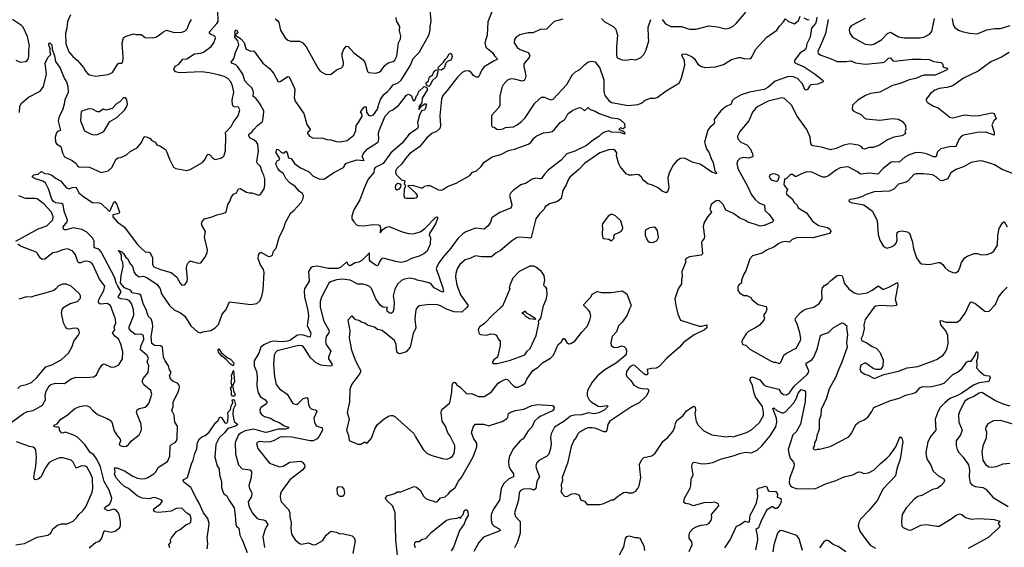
# Model space of a CAD drawing. Extents: x 1468344 to 1613994, y 525695 to 643861.
# Tile 373 of 427: x 1568285 to 1578415, y 626179 to 631603. Entities that reach past the tile are written whole.
import ezdxf

# ---------------------------------------------------------------- set-up
doc = ezdxf.new("R2010")
doc.units = 0

msp = doc.modelspace()

# ---------------------------------------------------------------- linework, layer by layer
at = {"layer": '0CON10XD'}
for points in [[(1569000, 626175), (1569065, 626228), (1569105, 626241), (1569128, 626265), (1569153, 626347), (1569165, 626350), (1569225, 626336), (1569266, 626344), (1569316, 626384), (1569324, 626405), (1569324, 626445), (1569307, 626515), (1569295, 626541), (1569275, 626564), (1569255, 626571), (1569195, 626554), (1569159, 626575), (1569165, 626591), (1569208, 626622), (1569225, 626654), (1569232, 626685), (1569205, 626765), (1569156, 626856), (1569118, 627005), (1569080, 627085), (1569045, 627134), (1569012, 627155), (1568957, 627237), (1568880, 627310), (1568849, 627329), (1568755, 627364), (1568725, 627354), (1568715, 627357), (1568696, 627385), (1568695, 627407), (1568675, 627419), (1568665, 627414), (1568645, 627417), (1568637, 627425), (1568640, 627435), (1568670, 627450), (1568710, 627495), (1568775, 627539), (1568854, 627605), (1568904, 627626), (1568955, 627637), (1568980, 627635), (1569005, 627624), (1569038, 627585), (1569085, 627543), (1569185, 627503), (1569225, 627478), (1569238, 627455), (1569258, 627375), (1569283, 627333), (1569320, 627290), (1569322, 627275), (1569310, 627235), (1569320, 627225), (1569355, 627216), (1569385, 627220), (1569404, 627235), (1569434, 627275), (1569513, 627337), (1569536, 627375), (1569540, 627395), (1569534, 627445), (1569486, 627565), (1569495, 627593), (1569514, 627606), (1569575, 627619), (1569595, 627635), (1569617, 627665), (1569644, 627755), (1569635, 627791), (1569561, 627851), (1569546, 627885), (1569557, 627915), (1569606, 627975), (1569614, 628045), (1569598, 628085), (1569610, 628125), (1569594, 628155), (1569529, 628209), (1569533, 628247), (1569564, 628315), (1569558, 628358), (1569535, 628369), (1569475, 628368), (1569435, 628397), (1569411, 628425), (1569412, 628445), (1569458, 628565), (1569455, 628625), (1569435, 628685), (1569410, 628715), (1569385, 628727), (1569325, 628732), (1569305, 628745), (1569300, 628755), (1569305, 628765), (1569330, 628805), (1569290, 628870), (1569279, 628899), (1569265, 628951), (1569125, 629218), (1569100, 629245), (1569063, 629253), (1569051, 629261), (1569052, 629325), (1569035, 629362), (1568975, 629418), (1568924, 629446), (1568835, 629465), (1568765, 629444), (1568745, 629442), (1568735, 629450), (1568734, 629475), (1568774, 629526), (1568777, 629543), (1568743, 629635), (1568733, 629703), (1568714, 629714), (1568655, 629722), (1568633, 629735), (1568615, 629758), (1568583, 629865), (1568550, 629925), (1568525, 629942), (1568447, 629967), (1568416, 629985), (1568416, 629995), (1568432, 630008), (1568474, 630015), (1568505, 630041), (1568545, 630022), (1568578, 630018), (1568615, 630004), (1568659, 629969), (1568704, 629945), (1568768, 629875), (1568795, 629866), (1568825, 629878), (1568865, 629881), (1568895, 629825), (1568945, 629782), (1569035, 629724), (1569102, 629722), (1569125, 629713), (1569205, 629636), (1569215, 629641), (1569253, 629727), (1569265, 629734), (1569284, 629704), (1569311, 629625), (1569308, 629615), (1569293, 629607), (1569242, 629598), (1569244, 629575), (1569288, 629525), (1569365, 629469), (1569493, 629295), (1569536, 629256), (1569575, 629216), (1569615, 629212), (1569629, 629205), (1569651, 629155), (1569653, 629085), (1569664, 629064), (1569735, 629034), (1569844, 629004), (1569901, 628955), (1569935, 628893), (1569953, 628875), (1569985, 628879), (1570007, 628913), (1570012, 628945), (1570002, 629045), (1570006, 629075), (1570018, 629102), (1570035, 629120), (1570045, 629121), (1570125, 629100), (1570150, 629105), (1570195, 629162), (1570215, 629210), (1570216, 629236), (1570187, 629367), (1570197, 629425), (1570163, 629485), (1570157, 629505), (1570162, 629528), (1570185, 629557), (1570265, 629576), (1570315, 629598), (1570385, 629613), (1570410, 629625), (1570427, 629705), (1570448, 629735), (1570460, 629775), (1570485, 629808), (1570516, 629824), (1570535, 629866), (1570555, 629869), (1570620, 629830), (1570645, 629823), (1570675, 629824), (1570745, 629798), (1570766, 629814), (1570799, 629865), (1570808, 629902), (1570808, 629965), (1570798, 630005), (1570779, 630039), (1570762, 630095), (1570729, 630129), (1570724, 630144), (1570742, 630252), (1570734, 630325), (1570722, 630345), (1570695, 630369), (1570658, 630385), (1570641, 630415), (1570645, 630429), (1570675, 630446), (1570694, 630476), (1570732, 630515), (1570782, 630555), (1570795, 630615), (1570796, 630665), (1570761, 630735), (1570715, 630796), (1570689, 630815), (1570692, 630855), (1570687, 630875), (1570670, 630905), (1570640, 630935), (1570603, 630975), (1570582, 631045), (1570529, 631119), (1570508, 631138), (1570469, 631155), (1570461, 631165), (1570489, 631205), (1570506, 631265), (1570540, 631345), (1570529, 631385), (1570500, 631425), (1570503, 631455), (1570498, 631475), (1570505, 631496), (1570515, 631500), (1570528, 631475), (1570520, 631461), (1570508, 631455), (1570507, 631445), (1570560, 631405), (1570595, 631369), (1570612, 631305), (1570661, 631281), (1570695, 631282), (1570787, 631157), (1570855, 631101), (1570895, 631052), (1570944, 630965), (1570965, 630968), (1571045, 631019), (1571057, 631017), (1571110, 630905), (1571115, 630885), (1571111, 630841), (1571109, 630805), (1571120, 630765), (1571209, 630639), (1571238, 630525), (1571272, 630475), (1571269, 630461), (1571247, 630445), (1571247, 630435), (1571266, 630406), (1571305, 630384), (1571395, 630390), (1571445, 630371), (1571485, 630369), (1571545, 630350), (1571584, 630346), (1571655, 630362), (1571724, 630415), (1571744, 630465), (1571746, 630515), (1571771, 630545), (1571807, 630613), (1571805, 630634), (1571792, 630655), (1571828, 630705), (1571835, 630712), (1571850, 630705), (1571852, 630652), (1571875, 630622), (1571895, 630614), (1571925, 630625), (1571968, 630682), (1571979, 630735), (1571998, 630782), (1572033, 630835), (1572068, 630865), (1572092, 630888), (1572126, 630934), (1572179, 630955), (1572209, 630981), (1572306, 631135), (1572335, 631206), (1572394, 631266), (1572495, 631445), (1572508, 631495), (1572508, 631525), (1572519, 631591), (1572507, 631705)], [(1569800, 630240), (1569825, 630168), (1569868, 630088), (1569890, 630075), (1570005, 630054), (1570038, 630062), (1570165, 630136), (1570192, 630168), (1570215, 630213), (1570225, 630220), (1570237, 630217), (1570275, 630176), (1570295, 630166), (1570355, 630178), (1570385, 630200), (1570404, 630255), (1570406, 630405), (1570401, 630445), (1570462, 630505), (1570480, 630545), (1570532, 630615), (1570550, 630675), (1570535, 630705), (1570495, 630706), (1570483, 630713), (1570475, 630731), (1570470, 630775), (1570488, 630858), (1570473, 630925), (1570456, 630965), (1570425, 630998), (1570390, 631020), (1570327, 631035), (1570235, 631057), (1570155, 631066), (1569928, 631058), (1569888, 631068), (1569873, 631083), (1569870, 631095), (1569885, 631124), (1569921, 631145), (1569963, 631197), (1570005, 631202), (1570085, 631251), (1570145, 631260), (1570175, 631271), (1570255, 631329), (1570282, 631365), (1570299, 631415), (1570298, 631428), (1570294, 631435), (1570250, 631455), (1570234, 631476), (1570315, 631563), (1570326, 631584), (1570325, 631695)], [(1568245, 631186), (1568295, 631167), (1568345, 631174), (1568362, 631185), (1568372, 631198), (1568378, 631225), (1568379, 631295), (1568386, 631336), (1568365, 631429), (1568321, 631525), (1568304, 631545), (1568210, 631605)], [(1568808, 631655), (1568776, 631584), (1568771, 631515), (1568757, 631465), (1568759, 631355), (1568792, 631272), (1568831, 631225), (1568881, 631185), (1568941, 631111), (1568961, 631075), (1568987, 631047), (1569005, 631036), (1569065, 631024), (1569195, 631041), (1569241, 631059), (1569295, 631148), (1569305, 631158), (1569335, 631158), (1569345, 631170), (1569350, 631215), (1569341, 631365), (1569354, 631416), (1569370, 631430), (1569455, 631459), (1569481, 631451), (1569535, 631450), (1569575, 631419), (1569655, 631416), (1569687, 631423), (1569725, 631446), (1569757, 631475), (1569795, 631494), (1569875, 631471), (1569955, 631476), (1569983, 631485), (1570010, 631510), (1570030, 631565), (1570054, 631605)], [(1573143, 631685), (1573103, 631583), (1573093, 631445), (1573069, 631365), (1573080, 631320), (1573149, 631265), (1573171, 631231), (1573195, 631209), (1573198, 631195), (1573165, 631181), (1573065, 631120), (1573041, 631089), (1573005, 631014), (1572985, 631014), (1572955, 631030), (1572931, 631061), (1572907, 631077), (1572865, 631075), (1572838, 631062), (1572788, 631012), (1572684, 630875), (1572639, 630825), (1572625, 630785), (1572607, 630615), (1572613, 630515), (1572607, 630483), (1572575, 630455), (1572525, 630435), (1572472, 630385), (1572402, 630298), (1572297, 630225), (1572253, 630175), (1572218, 630122), (1572166, 630075), (1572153, 630045), (1572156, 630015), (1572174, 629994), (1572215, 629957), (1572247, 629945), (1572240, 629915), (1572250, 629905), (1572250, 629885), (1572242, 629858), (1572236, 629796), (1572245, 629772), (1572265, 629767), (1572345, 629770), (1572370, 629775), (1572378, 629785), (1572378, 629795), (1572364, 629815), (1572280, 629895), (1572285, 629900), (1572325, 629901), (1572415, 629873), (1572434, 629876), (1572449, 629891), (1572481, 629899), (1572505, 629897), (1572595, 629855), (1572615, 629850), (1572635, 629855), (1572685, 629887), (1572777, 629923), (1572915, 630002), (1572945, 630035), (1572985, 630048), (1573034, 630095), (1573061, 630135), (1573145, 630195), (1573235, 630216), (1573315, 630258), (1573375, 630271), (1573518, 630322), (1573545, 630340), (1573575, 630384), (1573599, 630405), (1573675, 630440), (1573735, 630446), (1573765, 630455), (1573787, 630473), (1573845, 630546), (1573886, 630574), (1573901, 630589), (1573924, 630635), (1573976, 630674), (1574045, 630699), (1574065, 630693), (1574095, 630667), (1574135, 630701), (1574155, 630681), (1574205, 630664), (1574248, 630638), (1574373, 630593), (1574435, 630588), (1574465, 630574), (1574508, 630535), (1574512, 630495), (1574495, 630480), (1574465, 630491), (1574448, 630475), (1574492, 630462), (1574507, 630447), (1574510, 630425), (1574462, 630442), (1574375, 630447), (1574345, 630459), (1574302, 630448), (1574270, 630430), (1574245, 630401), (1574184, 630366), (1574115, 630311), (1573995, 630253), (1573915, 630223), (1573855, 630160), (1573722, 630058), (1573683, 630015), (1573655, 629970), (1573644, 629966), (1573595, 629975), (1573556, 629965), (1573495, 629924), (1573441, 629905), (1573365, 629852), (1573339, 629825), (1573323, 629795), (1573348, 629705), (1573346, 629684), (1573335, 629667), (1573225, 629620), (1573166, 629585), (1573144, 629565), (1573129, 629521), (1573104, 629485), (1573065, 629450), (1572975, 629461), (1572875, 629421), (1572845, 629403), (1572794, 629355), (1572722, 629255), (1572648, 629172), (1572596, 629105), (1572570, 629045), (1572638, 628845), (1572644, 628806), (1572635, 628802), (1572551, 628845), (1572522, 628882), (1572504, 628894), (1572443, 628913), (1572375, 628924), (1572355, 628936), (1572295, 628947), (1572243, 628937), (1572215, 628922), (1572175, 628887), (1572145, 628834), (1572128, 628765), (1572138, 628695), (1572135, 628630), (1572125, 628598), (1572106, 628584), (1572085, 628589), (1572065, 628607), (1572062, 628625), (1572070, 628645), (1572025, 628647), (1571996, 628666), (1571949, 628735), (1571905, 628840), (1571885, 628861), (1571865, 628869), (1571814, 628884), (1571765, 628883), (1571685, 628924), (1571605, 628937), (1571545, 628929), (1571482, 628908), (1571466, 628895), (1571390, 628750), (1571375, 628705), (1571375, 628652), (1571411, 628511), (1571470, 628405), (1571465, 628385), (1571439, 628345), (1571432, 628295), (1571440, 628265), (1571487, 628195), (1571461, 628135), (1571464, 628115), (1571497, 628065), (1571496, 628045), (1571475, 628040), (1571385, 628052), (1571336, 628076), (1571278, 628128), (1571215, 628226), (1571195, 628249), (1571155, 628255), (1570935, 628198), (1570917, 628183), (1570905, 628155), (1570897, 628055), (1570907, 627935), (1570923, 627853), (1570957, 627807), (1571036, 627755), (1571096, 627656), (1571135, 627648), (1571155, 627660), (1571200, 627710), (1571239, 627719), (1571251, 627705), (1571255, 627648), (1571270, 627615), (1571285, 627602), (1571325, 627594), (1571340, 627585), (1571341, 627575), (1571313, 627505), (1571317, 627465), (1571332, 627435), (1571345, 627425), (1571398, 627408), (1571400, 627385), (1571368, 627322), (1571347, 627293), (1571305, 627273), (1571272, 627272), (1571085, 627313), (1570995, 627315), (1570965, 627310), (1570905, 627276), (1570865, 627264), (1570815, 627259), (1570755, 627268), (1570735, 627261), (1570722, 627245), (1570737, 627195), (1570856, 627045), (1570957, 627007), (1570997, 627013), (1571065, 627056), (1571175, 627066), (1571195, 627056), (1571215, 627027), (1571218, 627005), (1571199, 626975), (1571065, 626873), (1570981, 626759), (1570970, 626735), (1570964, 626695), (1570974, 626645), (1571051, 626569), (1571065, 626535), (1571063, 626493), (1571077, 626435), (1571075, 626375), (1571083, 626313), (1571118, 626255), (1571165, 626219), (1571185, 626212), (1571255, 626226), (1571305, 626204), (1571333, 626207), (1571405, 626249), (1571438, 626305), (1571485, 626346), (1571545, 626334), (1571575, 626316), (1571605, 626320), (1571705, 626296), (1571726, 626275), (1571735, 626245), (1571712, 626115)], [(1570915, 631612), (1570942, 631592), (1570952, 631575), (1570969, 631495), (1571018, 631418), (1571043, 631393), (1571075, 631382), (1571163, 631383), (1571197, 631367), (1571234, 631325), (1571355, 631103), (1571377, 631075), (1571425, 631047), (1571445, 631040), (1571490, 631045), (1571545, 631088), (1571595, 631110), (1571605, 631120), (1571616, 631144), (1571616, 631165), (1571604, 631224), (1571604, 631255), (1571617, 631295), (1571645, 631332), (1571665, 631327), (1571722, 631262), (1571819, 631189), (1571836, 631165), (1571865, 631072), (1571875, 631059), (1571945, 631052), (1571985, 631064), (1572005, 631081), (1572042, 631132), (1572075, 631161), (1572126, 631174), (1572144, 631186), (1572165, 631228), (1572181, 631365), (1572202, 631408), (1572206, 631435), (1572192, 631488), (1572197, 631535), (1572163, 631593), (1572157, 631625)], [(1576485, 631630), (1576480, 631585), (1576471, 631565), (1576431, 631515), (1576419, 631425), (1576385, 631355), (1576375, 631315), (1576355, 631287), (1576316, 631264), (1576255, 631185), (1576256, 631166), (1576268, 631155), (1576357, 631117), (1576468, 631045), (1576540, 630985), (1576550, 630975), (1576550, 630965), (1576498, 630942), (1576426, 630934), (1576410, 630920), (1576390, 630885), (1576375, 630878), (1576363, 630885), (1576340, 630945), (1576289, 630999), (1576235, 631019), (1576185, 631016), (1576059, 630971), (1575983, 630905), (1575946, 630885), (1575795, 630859), (1575708, 630832), (1575635, 630791), (1575615, 630768), (1575604, 630735), (1575545, 630707), (1575498, 630665), (1575434, 630585), (1575429, 630575), (1575432, 630545), (1575425, 630529), (1575385, 630496), (1575365, 630468), (1575329, 630345), (1575351, 630275), (1575377, 630235), (1575401, 630165), (1575420, 630135), (1575438, 630048), (1575452, 630035), (1575455, 630023), (1575445, 630021), (1575405, 630036), (1575285, 630118), (1575215, 630134), (1575125, 630180), (1575083, 630177), (1575045, 630151), (1575005, 630105), (1574966, 630025), (1574954, 629976), (1574964, 629875), (1574951, 629835), (1574936, 629824), (1574895, 629840), (1574853, 629875), (1574795, 629902), (1574746, 629916), (1574698, 629955), (1574684, 629985), (1574655, 630008), (1574635, 630012), (1574586, 630004), (1574555, 630006), (1574525, 630019), (1574462, 630095), (1574450, 630120), (1574426, 630204), (1574430, 630235), (1574410, 630260), (1574395, 630268), (1574345, 630267), (1574255, 630235), (1574097, 630125), (1574038, 630062), (1573944, 629985), (1573930, 629965), (1573909, 629905), (1573873, 629847), (1573855, 629765), (1573819, 629735), (1573735, 629711), (1573690, 629679), (1573680, 629655), (1573633, 629607), (1573594, 629555), (1573546, 629364), (1573535, 629358), (1573511, 629361), (1573425, 629368), (1573395, 629359), (1573345, 629328), (1573231, 629229), (1573185, 629204), (1573140, 629165), (1573035, 629167), (1572973, 629177), (1572915, 629148), (1572870, 629135), (1572814, 629086), (1572787, 629043), (1572771, 628995), (1572769, 628955), (1572781, 628879), (1572821, 628775), (1572898, 628665), (1572885, 628644), (1572835, 628596), (1572755, 628599), (1572675, 628627), (1572615, 628662), (1572585, 628672), (1572525, 628676), (1572475, 628671), (1572399, 628661), (1572380, 628650), (1572365, 628630), (1572356, 628595), (1572351, 628525), (1572362, 628435), (1572333, 628377), (1572302, 628235), (1572262, 628188), (1572195, 628169), (1572181, 628171), (1572167, 628185), (1572159, 628265), (1572140, 628305), (1572015, 628409), (1571965, 628418), (1571935, 628441), (1571865, 628464), (1571835, 628482), (1571802, 628492), (1571775, 628510), (1571745, 628518), (1571732, 628525), (1571710, 628555), (1571700, 628555), (1571662, 628515), (1571682, 628405), (1571674, 628334), (1571700, 628205), (1571738, 628108), (1571749, 628075), (1571794, 627995), (1571786, 627965), (1571704, 627855), (1571682, 627805), (1571679, 627675), (1571656, 627565), (1571674, 627495), (1571646, 627385), (1571668, 627328), (1571675, 627278), (1571765, 627238), (1571795, 627238), (1571835, 627262), (1571855, 627248), (1571865, 627252), (1571905, 627302), (1571941, 627405), (1571967, 627443), (1572035, 627501), (1572085, 627529), (1572106, 627534), (1572125, 627534), (1572144, 627524), (1572339, 627349), (1572356, 627316), (1572435, 627184), (1572477, 627145), (1572525, 627122), (1572635, 627092), (1572684, 627086), (1572715, 627098), (1572738, 627115), (1572756, 627144), (1572763, 627195), (1572761, 627225), (1572709, 627329), (1572689, 627355), (1572666, 627425), (1572632, 627475), (1572620, 627565), (1572626, 627585), (1572641, 627605), (1572711, 627665), (1572732, 627775), (1572734, 627845), (1572743, 627867), (1572755, 627878), (1572765, 627874), (1572781, 627851), (1572816, 627825), (1572885, 627756), (1572935, 627761), (1573005, 627729), (1573052, 627728), (1573065, 627730), (1573135, 627774), (1573209, 627865), (1573236, 627885), (1573285, 627909), (1573305, 627904), (1573365, 627839), (1573385, 627825), (1573415, 627825), (1573462, 627848), (1573485, 627866), (1573504, 627906), (1573565, 627997), (1573619, 628031), (1573665, 628077), (1573745, 628123), (1573777, 628153), (1573824, 628265), (1573859, 628291), (1573875, 628330), (1573895, 628320), (1573913, 628283), (1573930, 628270), (1573955, 628273), (1573995, 628299), (1574065, 628388), (1574125, 628449), (1574152, 628515), (1574160, 628555), (1574150, 628600), (1574138, 628618), (1574090, 628665), (1574088, 628675), (1574131, 628719), (1574161, 628749), (1574175, 628783), (1574225, 628808), (1574275, 628800), (1574375, 628800), (1574485, 628816), (1574531, 628785), (1574577, 628665), (1574558, 628632), (1574536, 628565), (1574485, 628495), (1574446, 628455), (1574424, 628395), (1574381, 628345), (1574366, 628285), (1574371, 628255), (1574395, 628236), (1574435, 628233), (1574475, 628251), (1574505, 628244), (1574519, 628229), (1574529, 628205), (1574525, 628159), (1574425, 628075), (1574305, 628002), (1574229, 627941), (1574174, 627876), (1574128, 627792)], [(1573872, 631608), (1573785, 631586), (1573705, 631506), (1573645, 631502), (1573565, 631468), (1573515, 631467), (1573431, 631449), (1573389, 631421), (1573375, 631398), (1573374, 631365), (1573405, 631318), (1573435, 631296), (1573517, 631265), (1573534, 631235), (1573526, 631215), (1573484, 631166), (1573473, 631145), (1573472, 631125), (1573493, 631025), (1573490, 631005), (1573475, 630977), (1573455, 630970), (1573375, 630992), (1573335, 630994), (1573305, 630981), (1573286, 630965), (1573259, 630935), (1573245, 630905), (1573226, 630816), (1573224, 630725), (1573215, 630701), (1573140, 630620), (1573138, 630515), (1573145, 630502), (1573167, 630497), (1573195, 630478), (1573224, 630474), (1573255, 630480), (1573285, 630494), (1573365, 630502), (1573405, 630522), (1573448, 630555), (1573487, 630593), (1573585, 630746), (1573654, 630806), (1573685, 630806), (1573745, 630778), (1573775, 630786), (1573914, 630936), (1573971, 631039), (1574005, 631067), (1574049, 631091), (1574095, 631140), (1574132, 631165), (1574165, 631176), (1574205, 631170), (1574254, 631104), (1574296, 630985), (1574296, 630866), (1574304, 630825), (1574345, 630771), (1574375, 630751), (1574545, 630722), (1574648, 630732), (1574685, 630748), (1574720, 630775), (1574775, 630796), (1574815, 630796), (1574845, 630805), (1574937, 630873), (1575057, 630943), (1575072, 630958), (1575093, 631005), (1575128, 631135), (1575124, 631184), (1575096, 631235), (1575105, 631251), (1575145, 631249), (1575205, 631223), (1575225, 631206), (1575262, 631145), (1575301, 631121), (1575335, 631111), (1575445, 631118), (1575525, 631144), (1575610, 631195), (1575684, 631216), (1575705, 631213), (1575745, 631202), (1575806, 631205), (1575822, 631225), (1575854, 631296), (1575973, 631425), (1576076, 631494), (1576102, 631538), (1576145, 631582), (1576165, 631612), (1576194, 631584), (1576255, 631560), (1576296, 631594), (1576315, 631640)], [(1576603, 631607), (1576577, 631463), (1576545, 631386), (1576497, 631275), (1576501, 631255), (1576527, 631237), (1576615, 631209), (1576695, 631172), (1576787, 631173), (1576835, 631180), (1576885, 631160), (1576985, 631147), (1577165, 631163), (1577185, 631171), (1577225, 631207), (1577245, 631212), (1577266, 631185), (1577287, 631177), (1577465, 631198), (1577555, 631199), (1577645, 631194), (1577685, 631174), (1577765, 631162), (1577782, 631145), (1577784, 631124), (1577790, 631115), (1577827, 631105), (1577829, 631095), (1577819, 631085), (1577705, 631034), (1577592, 631032), (1577555, 631023), (1577505, 630999), (1577435, 630985), (1577345, 630947), (1577265, 630928), (1577135, 630858), (1577037, 630843), (1576986, 630825), (1576909, 630775), (1576852, 630725), (1576849, 630685), (1576860, 630665), (1576946, 630626), (1576973, 630595), (1576995, 630583), (1577135, 630570), (1577265, 630588), (1577325, 630581), (1577368, 630558), (1577398, 630515), (1577403, 630475), (1577393, 630455), (1577398, 630435), (1577391, 630425), (1577362, 630408), (1577278, 630395), (1577212, 630368), (1577130, 630315), (1577065, 630291), (1577025, 630288), (1576975, 630271), (1576962, 630275), (1576941, 630301), (1576915, 630315), (1576825, 630327), (1576765, 630313), (1576685, 630279), (1576626, 630264), (1576535, 630293), (1576446, 630306), (1576431, 630315), (1576423, 630333), (1576417, 630395), (1576385, 630475), (1576283, 630613), (1576225, 630724), (1576155, 630792), (1576125, 630799), (1575985, 630764), (1575878, 630712), (1575855, 630690), (1575826, 630654), (1575786, 630564), (1575695, 630455), (1575669, 630405), (1575675, 630377), (1575704, 630345), (1575765, 630318), (1575800, 630280), (1575824, 630225), (1575828, 630202), (1575823, 630195), (1575785, 630181), (1575735, 630186), (1575695, 630175), (1575674, 630156), (1575664, 630125), (1575672, 630075), (1575777, 629885), (1575815, 629802), (1575852, 629755), (1575890, 629720), (1575948, 629698), (1575950, 629645), (1575994, 629604), (1576037, 629545), (1576039, 629535), (1576028, 629522), (1575943, 629487), (1575905, 629482), (1575855, 629498), (1575775, 629521), (1575745, 629542), (1575694, 629564), (1575630, 629610), (1575549, 629645), (1575524, 629705), (1575485, 629741), (1575466, 629744), (1575445, 629737), (1575400, 629705), (1575387, 629655), (1575401, 629625), (1575362, 629578), (1575325, 629510), (1575317, 629475), (1575331, 629375), (1575326, 629355), (1575305, 629330), (1575300, 629315), (1575310, 629195), (1575295, 629184), (1575175, 629167), (1575142, 629148), (1575132, 629135), (1575137, 629113), (1575099, 629015), (1575102, 628955), (1575094, 628935), (1575093, 628887), (1575060, 628835), (1575026, 628735), (1575034, 628664), (1575057, 628575), (1575085, 628513), (1575275, 628454), (1575303, 628453), (1575355, 628467), (1575353, 628435), (1575330, 628415), (1575224, 628365), (1575114, 628286), (1575075, 628238), (1574942, 628125), (1574865, 628039), (1574835, 628021), (1574785, 628019), (1574742, 628008), (1574746, 627965), (1574738, 627952), (1574725, 627952), (1574705, 627963), (1574615, 628049), (1574595, 628053), (1574561, 628035), (1574528, 627985), (1574524, 627955), (1574531, 627935), (1574574, 627894), (1574605, 627846), (1574655, 627819), (1574690, 627810), (1574745, 627808), (1574755, 627800), (1574755, 627780), (1574735, 627736), (1574657, 627663), (1574583, 627627), (1574356, 627475), (1574335, 627440), (1574326, 627385), (1574315, 627367), (1574295, 627367), (1574215, 627400), (1574175, 627407), (1574135, 627406), (1574105, 627397), (1574045, 627362), (1574026, 627345), (1574010, 627309), (1573990, 627285), (1573960, 627215), (1573924, 627055), (1573868, 626895), (1573869, 626865), (1573856, 626824), (1573860, 626775), (1573854, 626754), (1573863, 626735), (1573892, 626705), (1573915, 626703), (1573965, 626729), (1574005, 626731), (1574040, 626715), (1574055, 626672), (1574065, 626662), (1574095, 626653), (1574125, 626620), (1574255, 626620), (1574295, 626630), (1574374, 626666), (1574395, 626667), (1574435, 626703), (1574498, 626742), (1574525, 626746), (1574545, 626740), (1574590, 626740), (1574624, 626756), (1574646, 626784), (1574658, 626812), (1574677, 626895), (1574664, 626986), (1574663, 627035), (1574688, 627085), (1574705, 627102), (1574790, 627120), (1574824, 627146), (1574905, 627270), (1574955, 627307), (1575005, 627368), (1575024, 627415), (1575031, 627455), (1575049, 627485), (1575110, 627535), (1575147, 627583), (1575214, 627626), (1575225, 627630), (1575235, 627620), (1575238, 627588), (1575232, 627555), (1575246, 627474), (1575266, 627435), (1575325, 627376), (1575405, 627336), (1575555, 627314), (1575595, 627321), (1575625, 627316), (1575761, 627359), (1575815, 627386), (1575895, 627462), (1575936, 627534), (1575938, 627565), (1575928, 627625), (1575857, 627727), (1575840, 627765), (1575824, 627844), (1575801, 627895), (1575805, 627926), (1575825, 627932), (1575901, 627901), (1575940, 627850), (1575964, 627835), (1576067, 627813), (1576094, 627805), (1576115, 627771), (1576145, 627750), (1576175, 627747), (1576205, 627766), (1576252, 627835), (1576388, 627955), (1576402, 627975), (1576403, 627995), (1576376, 628055), (1576375, 628072), (1576435, 628105), (1576457, 628133), (1576493, 628225), (1576524, 628356), (1576535, 628364), (1576605, 628386), (1576655, 628436), (1576745, 628488), (1576760, 628485), (1576796, 628456), (1576792, 628435), (1576801, 628365), (1576793, 628285), (1576800, 628235), (1576745, 628084), (1576708, 628002), (1576678, 627925), (1576612, 627808), (1576586, 627714), (1576532, 627595), (1576527, 627535), (1576510, 627485), (1576510, 627395), (1576486, 627325), (1576480, 627285), (1576462, 627255), (1576458, 627212), (1576450, 627205), (1576450, 627195), (1576460, 627185), (1576475, 627180), (1576492, 627188), (1576515, 627187), (1576625, 627216), (1576815, 627314), (1576846, 627355), (1576888, 627442), (1576918, 627465), (1576972, 627488), (1577012, 627518), (1577051, 627575), (1577072, 627618), (1577139, 627645)], [(1574270, 631615), (1574298, 631585), (1574392, 631532), (1574420, 631505), (1574436, 631445), (1574424, 631325), (1574424, 631245), (1574429, 631219), (1574439, 631209), (1574485, 631191), (1574524, 631186), (1574575, 631199), (1574625, 631190), (1574676, 631214), (1574706, 631244), (1574732, 631295), (1574757, 631385), (1574756, 631425), (1574750, 631525), (1574779, 631605)], [(1574896, 631605), (1574931, 631561), (1574985, 631534), (1575095, 631532), (1575175, 631507), (1575245, 631506), (1575375, 631541), (1575465, 631529), (1575545, 631509), (1575585, 631516), (1575624, 631536), (1575657, 631563), (1575755, 631680)], [(1576352, 631622), (1576393, 631603), (1576406, 631604)], [(1576984, 631615), (1576841, 631539), (1576824, 631516), (1576820, 631495), (1576827, 631465), (1576854, 631424), (1576985, 631351), (1577044, 631344), (1577080, 631355), (1577155, 631398), (1577215, 631462), (1577245, 631476), (1577325, 631427), (1577385, 631417), (1577545, 631417), (1577588, 631425), (1577644, 631456), (1577669, 631481), (1577698, 631615)], [(1577879, 631615), (1577889, 631549), (1577905, 631523), (1577945, 631496), (1577983, 631483), (1578056, 631466), (1578135, 631457), (1578235, 631499), (1578315, 631513), (1578375, 631514), (1578475, 631544)], [(1568282, 630648), (1568287, 630715), (1568304, 630745), (1568375, 630806), (1568495, 630869), (1568531, 630915), (1568560, 631045), (1568549, 631155), (1568576, 631214), (1568607, 631245), (1568598, 631268), (1568599, 631305), (1568585, 631345), (1568585, 631357), (1568595, 631367), (1568616, 631345), (1568620, 631299), (1568642, 631232), (1568653, 631175), (1568700, 631105), (1568745, 630996), (1568767, 630965), (1568781, 630921), (1568783, 630855), (1568750, 630780), (1568744, 630735), (1568725, 630672), (1568693, 630607), (1568681, 630561), (1568706, 630464), (1568675, 630454), (1568665, 630440), (1568651, 630395), (1568655, 630345), (1568669, 630325), (1568708, 630298), (1568726, 630236), (1568747, 630195), (1568826, 630156), (1568867, 630125), (1568875, 630103), (1568895, 630091), (1569005, 630088), (1569125, 630034), (1569195, 630050), (1569235, 630088), (1569273, 630167), (1569295, 630183), (1569325, 630187), (1569385, 630214), (1569423, 630247), (1569493, 630285), (1569538, 630342), (1569564, 630395), (1569575, 630403), (1569625, 630384), (1569645, 630363), (1569680, 630345), (1569695, 630318), (1569728, 630308), (1569785, 630270), (1569800, 630240)], [(1572625, 631084), (1572598, 631088), (1572590, 631105), (1572593, 631115), (1572646, 631165), (1572661, 631195), (1572685, 631218), (1572702, 631248), (1572725, 631260), (1572734, 631225), (1572725, 631189), (1572685, 631173), (1572670, 631155), (1572654, 631106), (1572625, 631084)], [(1578465, 631265), (1578385, 631217), (1578275, 631169), (1578145, 631074), (1577995, 631001), (1577885, 630925), (1577825, 630907), (1577745, 630897), (1577700, 630880), (1577655, 630843), (1577610, 630785), (1577610, 630775), (1577623, 630755), (1577641, 630741), (1577685, 630714), (1577735, 630696), (1577855, 630602), (1577885, 630596), (1578005, 630626), (1578095, 630614), (1578155, 630619), (1578286, 630646), (1578309, 630639), (1578318, 630622), (1578330, 630585), (1578308, 630562), (1578286, 630524), (1578309, 630445), (1578310, 630415), (1578225, 630448), (1578135, 630443), (1577994, 630416), (1577974, 630406), (1577951, 630379), (1577915, 630300), (1577905, 630295), (1577865, 630298), (1577761, 630275), (1577728, 630245), (1577714, 630196), (1577707, 630193), (1577685, 630194), (1577625, 630221), (1577582, 630232), (1577535, 630238), (1577495, 630233), (1577429, 630211), (1577390, 630190), (1577335, 630138), (1577275, 630143), (1577252, 630138), (1577168, 630072), (1577115, 630016), (1577025, 630027), (1576935, 630016), (1576905, 630040), (1576816, 630086), (1576795, 630091), (1576725, 630081), (1576689, 630061), (1576605, 629998), (1576575, 629986), (1576545, 629986), (1576435, 630036), (1576385, 630038), (1576330, 630020), (1576275, 629992), (1576265, 629992), (1576235, 630011), (1576215, 630011), (1576175, 629970), (1576152, 629965), (1576148, 629905), (1576186, 629856), (1576171, 629825), (1576176, 629805), (1576232, 629762), (1576254, 629724), (1576284, 629695), (1576295, 629669), (1576379, 629619), (1576441, 629531), (1576505, 629489), (1576595, 629466), (1576624, 629445), (1576631, 629425), (1576618, 629405), (1576445, 629362), (1576287, 629363), (1576234, 629345), (1576205, 629317), (1576165, 629322), (1576127, 629315), (1576095, 629303), (1576045, 629265), (1575975, 629237), (1575925, 629204), (1575824, 629176), (1575798, 629145), (1575755, 629020), (1575734, 628986), (1575712, 628925), (1575712, 628895), (1575684, 628876), (1575672, 628855), (1575673, 628823), (1575690, 628795), (1575735, 628768), (1575765, 628767), (1575806, 628746), (1575822, 628722), (1575882, 628675), (1575964, 628654), (1575973, 628625), (1575963, 628595), (1575938, 628565), (1575947, 628535), (1575942, 628515), (1575895, 628463), (1575867, 628443), (1575783, 628397), (1575760, 628375), (1575728, 628325), (1575714, 628295), (1575720, 628265), (1575755, 628256), (1575796, 628215), (1576015, 628092), (1576045, 628082), (1576065, 628084), (1576095, 628070), (1576105, 628072), (1576116, 628084), (1576147, 628155), (1576174, 628176), (1576272, 628228), (1576317, 628305), (1576320, 628325), (1576311, 628385), (1576285, 628478), (1576262, 628515), (1576266, 628534), (1576318, 628592), (1576346, 628614), (1576380, 628630), (1576455, 628648), (1576509, 628685), (1576540, 628735), (1576538, 628815), (1576546, 628845), (1576565, 628872), (1576598, 628892), (1576629, 628921), (1576695, 628972), (1576715, 628978), (1576742, 628972), (1576754, 628954), (1576769, 628895), (1576815, 628835), (1576869, 628795), (1576915, 628781), (1577005, 628796), (1577055, 628821), (1577115, 628864), (1577125, 628864), (1577165, 628834), (1577175, 628833), (1577226, 628854), (1577315, 628902), (1577318, 628875), (1577291, 628725), (1577309, 628671), (1577302, 628665), (1577262, 628658), (1577145, 628666), (1577095, 628658), (1577075, 628647), (1576985, 628520), (1576969, 628465), (1576972, 628425), (1576957, 628353), (1576943, 628325), (1576946, 628305), (1577001, 628281), (1577055, 628242), (1577098, 628225), (1577134, 628185), (1577170, 628105), (1577165, 628042), (1577145, 628012), (1577133, 628007), (1577096, 628006), (1577065, 628017), (1576992, 628072), (1576975, 628072), (1576940, 628050), (1576930, 628015), (1576940, 627985), (1576975, 627960), (1577015, 627948), (1577075, 627914), (1577176, 627954), (1577325, 627991), (1577415, 628024), (1577525, 628039), (1577684, 628096), (1577719, 628111), (1577785, 628156), (1577811, 628189), (1577827, 628225), (1577836, 628275), (1577833, 628355), (1577815, 628404), (1577761, 628465), (1577754, 628506), (1577765, 628510), (1577815, 628493), (1577895, 628492), (1577925, 628494), (1577945, 628504), (1577965, 628520), (1578012, 628585), (1578064, 628696), (1578075, 628703), (1578115, 628686), (1578215, 628606), (1578255, 628602), (1578325, 628674), (1578355, 628749), (1578405, 628814), (1578445, 628852)], [(1572495, 630917), (1572469, 630929), (1572468, 630955), (1572490, 630975), (1572503, 631017), (1572537, 631035), (1572540, 631055), (1572553, 631077), (1572564, 631086), (1572577, 631087), (1572588, 631078), (1572588, 631068), (1572572, 631015), (1572528, 630975), (1572509, 630931), (1572495, 630917)], [(1571021, 629519), (1571074, 629616), (1571107, 629643), (1571181, 629725), (1571200, 629765), (1571205, 629795), (1571194, 629815), (1571165, 629837), (1571120, 629890), (1571064, 629925), (1571025, 629970), (1570998, 630018), (1570959, 630049), (1570940, 630075), (1570923, 630107), (1570921, 630125), (1570935, 630152), (1570955, 630162), (1570963, 630175), (1570925, 630234), (1570929, 630265), (1570935, 630271), (1570945, 630269), (1570975, 630240), (1570990, 630235), (1571010, 630235), (1571025, 630250), (1571036, 630235), (1571052, 630182), (1571078, 630175), (1571113, 630125), (1571175, 630081), (1571255, 630041), (1571303, 629995), (1571365, 629967), (1571415, 629965), (1571524, 630035), (1571616, 630084), (1571642, 630125), (1571657, 630133), (1571755, 630161), (1571830, 630155), (1571809, 630195), (1571820, 630225), (1571865, 630274), (1571957, 630333), (1571972, 630348), (1571979, 630375), (1571978, 630435), (1571983, 630465), (1572045, 630611), (1572095, 630662), (1572125, 630678), (1572185, 630723), (1572265, 630827), (1572285, 630838), (1572315, 630820), (1572332, 630772), (1572345, 630768), (1572355, 630780), (1572368, 630822), (1572381, 630835), (1572389, 630861), (1572445, 630917), (1572469, 630909), (1572481, 630885), (1572426, 630795), (1572423, 630747), (1572394, 630714), (1572390, 630685), (1572395, 630680), (1572417, 630713), (1572455, 630738), (1572465, 630740), (1572470, 630735), (1572458, 630685), (1572445, 630672), (1572420, 630665), (1572398, 630622), (1572378, 630545), (1572384, 630505), (1572378, 630485), (1572293, 630427), (1572221, 630335), (1572105, 630235), (1572025, 630124), (1571942, 630085), (1571932, 630065), (1571929, 630031), (1571871, 629965), (1571828, 629872), (1571785, 629751), (1571722, 629648), (1571704, 629585), (1571703, 629555), (1571722, 629525), (1571752, 629495), (1571775, 629486), (1571825, 629483), (1571917, 629497), (1571976, 629496), (1571989, 629489), (1571996, 629465), (1571995, 629413), (1572021, 629445), (1572055, 629471), (1572085, 629478), (1572221, 629421), (1572285, 629404), (1572335, 629401), (1572405, 629421), (1572455, 629456), (1572565, 629572), (1572576, 629576), (1572586, 629566), (1572564, 629506), (1572500, 629405), (1572498, 629388), (1572510, 629365), (1572509, 629295), (1572476, 629225), (1572442, 629195), (1572395, 629171), (1572315, 629148), (1572265, 629120), (1572225, 629109), (1572205, 629106), (1572155, 629116), (1572025, 629150), (1572005, 629143), (1571986, 629115), (1571972, 629078), (1571965, 629072), (1571945, 629078), (1571895, 629117), (1571885, 629135), (1571885, 629208), (1571805, 629128), (1571775, 629112), (1571735, 629104), (1571685, 629074), (1571665, 629082), (1571655, 629109), (1571645, 629108), (1571585, 629056), (1571555, 629047), (1571464, 629044), (1571345, 629071), (1571298, 629062), (1571279, 629051), (1571258, 629015), (1571263, 628915), (1571217, 628835), (1571211, 628815), (1571215, 628755), (1571251, 628615), (1571255, 628555), (1571243, 628455), (1571282, 628385), (1571275, 628344), (1571265, 628340), (1571246, 628345), (1571205, 628359), (1571155, 628363), (1571135, 628356), (1571071, 628309), (1571042, 628298), (1570985, 628291), (1570895, 628297), (1570855, 628289), (1570798, 628262), (1570767, 628235), (1570744, 628175), (1570699, 628095), (1570699, 628045), (1570721, 627985), (1570729, 627935), (1570724, 627835), (1570738, 627768), (1570763, 627725), (1570807, 627697), (1570827, 627675), (1570829, 627665), (1570823, 627655), (1570767, 627615), (1570757, 627593), (1570760, 627565), (1570773, 627545), (1570805, 627523), (1570866, 627506), (1570905, 627481), (1570960, 627460), (1571005, 627428), (1571050, 627415), (1571051, 627405), (1571015, 627395), (1570945, 627395), (1570835, 627362), (1570815, 627361), (1570695, 627393), (1570606, 627375), (1570565, 627357), (1570536, 627335), (1570502, 627255), (1570507, 627135), (1570536, 627026), (1570575, 626987), (1570655, 626975), (1570670, 626955), (1570668, 626892), (1570643, 626815), (1570649, 626785), (1570669, 626745), (1570672, 626725), (1570666, 626695), (1570635, 626647), (1570643, 626603), (1570681, 626531), (1570725, 626478), (1570745, 626469), (1570795, 626462), (1570815, 626450), (1570838, 626415), (1570827, 626395), (1570811, 626365), (1570786, 626285), (1570805, 626178)], [(1569045, 630419), (1569085, 630423), (1569150, 630455), (1569214, 630556), (1569285, 630598), (1569365, 630672), (1569388, 630712), (1569393, 630735), (1569389, 630779), (1569375, 630800), (1569355, 630800), (1569315, 630760), (1569285, 630742), (1569235, 630690), (1569175, 630672), (1569145, 630682), (1569105, 630656), (1569085, 630656), (1569035, 630684), (1568995, 630686), (1568926, 630664), (1568918, 630655), (1568912, 630565), (1568952, 630462), (1569020, 630425), (1569045, 630419)], [(1578516, 630016), (1578393, 630063), (1578315, 630110), (1578278, 630125), (1578195, 630149), (1578165, 630151), (1578074, 630136), (1577995, 630092), (1577915, 630062), (1577862, 630025), (1577835, 629966), (1577775, 629945), (1577755, 629949), (1577715, 629988), (1577675, 630008), (1577585, 630020), (1577505, 630017), (1577485, 630011), (1577425, 629946), (1577407, 629933), (1577328, 629912), (1577278, 629862), (1577235, 629841), (1577075, 629832), (1576993, 629807), (1576955, 629786), (1576905, 629769), (1576855, 629757), (1576825, 629756), (1576817, 629745), (1576820, 629735), (1576840, 629725), (1576970, 629700), (1577058, 629635), (1577106, 629534), (1577119, 629395), (1577134, 629335), (1577171, 629271), (1577205, 629256), (1577255, 629269), (1577285, 629285), (1577302, 629305), (1577314, 629335), (1577309, 629385), (1577313, 629415), (1577325, 629426), (1577365, 629432), (1577415, 629424), (1577438, 629408), (1577469, 629315), (1577480, 629249), (1577510, 629155), (1577546, 629106), (1577562, 629095), (1577644, 629086), (1577735, 629108), (1577755, 629106), (1577783, 629085), (1577804, 629054), (1577837, 629025), (1577885, 629004), (1577915, 629002), (1577945, 629022), (1577959, 629051), (1577973, 629107), (1578005, 629153), (1578025, 629168), (1578105, 629199), (1578138, 629198), (1578175, 629187), (1578239, 629191), (1578284, 629206), (1578306, 629224), (1578346, 629285), (1578350, 629385), (1578362, 629455), (1578395, 629516), (1578415, 629529), (1578446, 629475)], [(1576075, 629940), (1576087, 629953), (1576098, 629985), (1576100, 629995), (1576093, 630003), (1576055, 630018), (1576025, 630016), (1576004, 630005), (1575996, 629985), (1576015, 629957), (1576075, 629940)], [(1572165, 629854), (1572193, 629865), (1572208, 629882), (1572211, 629901), (1572204, 629914), (1572175, 629920), (1572154, 629906), (1572149, 629885), (1572151, 629865), (1572165, 629854)], [(1568244, 629325), (1568475, 629453), (1568565, 629484), (1568625, 629547), (1568628, 629575), (1568611, 629625), (1568535, 629709), (1568465, 629760), (1568444, 629766), (1568345, 629765), (1568275, 629794)], [(1574375, 629330), (1574402, 629358), (1574398, 629375), (1574403, 629395), (1574455, 629418), (1574475, 629432), (1574488, 629445), (1574492, 629465), (1574470, 629535), (1574416, 629586), (1574385, 629602), (1574368, 629602), (1574340, 629585), (1574282, 629505), (1574278, 629485), (1574282, 629465), (1574278, 629395), (1574285, 629360), (1574294, 629354), (1574345, 629348), (1574375, 629330)], [(1569829, 626175), (1569821, 626205), (1569839, 626231), (1569838, 626255), (1569846, 626275), (1569898, 626342), (1569935, 626362), (1569995, 626411), (1570035, 626426), (1570045, 626438), (1570051, 626475), (1570040, 626510), (1570005, 626531), (1569955, 626581), (1569895, 626577), (1569845, 626551), (1569785, 626542), (1569705, 626537), (1569674, 626544), (1569666, 626556), (1569667, 626575), (1569734, 626625), (1569754, 626655), (1569738, 626668), (1569685, 626688), (1569660, 626690), (1569625, 626677), (1569545, 626683), (1569495, 626708), (1569405, 626784), (1569365, 626804), (1569325, 626838), (1569274, 626895), (1569260, 626935), (1569266, 626955), (1569262, 626995), (1569284, 626996), (1569365, 626966), (1569451, 626911), (1569499, 626889), (1569535, 626883), (1569575, 626885), (1569605, 626895), (1569666, 626934), (1569686, 626955), (1569715, 627004), (1569805, 627062), (1569831, 627115), (1569835, 627222), (1569847, 627235), (1569886, 627255), (1569900, 627275), (1569904, 627296), (1569909, 627425), (1569883, 627465), (1569876, 627536), (1569852, 627585), (1569864, 627626), (1569864, 627675), (1569919, 627781), (1569929, 627825), (1569926, 627845), (1569908, 627868), (1569865, 627883), (1569837, 627907), (1569827, 627945), (1569840, 627970), (1569839, 627985), (1569827, 628005), (1569815, 628043), (1569781, 628095), (1569764, 628134), (1569753, 628235), (1569735, 628250), (1569671, 628255), (1569645, 628275), (1569637, 628345), (1569656, 628445), (1569653, 628483), (1569637, 628527), (1569606, 628556), (1569591, 628615), (1569555, 628686), (1569530, 628770), (1569513, 628783), (1569444, 628794), (1569425, 628821), (1569365, 628845), (1569324, 628895), (1569326, 628935), (1569330, 628975), (1569350, 629065), (1569346, 629106), (1569334, 629135), (1569332, 629185), (1569311, 629221), (1569298, 629225), (1569305, 629232), (1569335, 629218), (1569355, 629200), (1569374, 629165), (1569397, 629145), (1569414, 629105), (1569445, 629065), (1569463, 629005), (1569476, 628986), (1569515, 628961), (1569555, 628966), (1569595, 628954), (1569701, 628881), (1569732, 628835), (1569744, 628784), (1569825, 628664), (1569875, 628619), (1569938, 628588), (1569983, 628555), (1570047, 628457), (1570114, 628395), (1570145, 628384), (1570170, 628395), (1570252, 628408), (1570296, 628434), (1570331, 628469), (1570369, 628575), (1570408, 628625), (1570445, 628702), (1570665, 628675), (1570725, 628686), (1570755, 628713), (1570778, 628762), (1570791, 628825), (1570799, 629005), (1570793, 629035), (1570763, 629083), (1570739, 629145), (1570742, 629185), (1570755, 629208), (1570765, 629213), (1570845, 629169), (1570865, 629171), (1570885, 629184), (1570895, 629223), (1570925, 629256), (1570954, 629365), (1571002, 629465), (1571021, 629519)], [(1574795, 629313), (1574840, 629330), (1574858, 629365), (1574847, 629437), (1574831, 629461), (1574815, 629471), (1574768, 629462), (1574728, 629442), (1574719, 629425), (1574720, 629385), (1574744, 629334), (1574765, 629317), (1574795, 629313)], [(1568199, 627461), (1568324, 627554), (1568365, 627574), (1568425, 627584), (1568520, 627640), (1568550, 627695), (1568548, 627745), (1568556, 627784), (1568590, 627840), (1568605, 627853), (1568655, 627868), (1568745, 627864), (1568815, 627912), (1568865, 627929), (1568964, 627924), (1569047, 627933), (1569077, 627953), (1569098, 628002), (1569134, 628056), (1569145, 628061), (1569155, 628064), (1569225, 628032), (1569265, 628036), (1569305, 628056), (1569344, 628115), (1569348, 628188), (1569326, 628266), (1569301, 628321), (1569265, 628351), (1569241, 628385), (1569265, 628415), (1569258, 628445), (1569276, 628485), (1569272, 628525), (1569218, 628665), (1569185, 628684), (1569115, 628680), (1569098, 628688), (1569095, 628705), (1569101, 628725), (1569151, 628819), (1569160, 628865), (1569105, 628935), (1569038, 629085), (1569025, 629102), (1569005, 629114), (1568975, 629121), (1568945, 629119), (1568915, 629103), (1568895, 629104), (1568884, 629115), (1568860, 629185), (1568832, 629222), (1568776, 629246), (1568725, 629238), (1568667, 629213), (1568625, 629205), (1568545, 629143), (1568515, 629139), (1568495, 629155), (1568470, 629200), (1568455, 629215), (1568295, 629274), (1568265, 629297)], [(1573195, 628067), (1573225, 628074), (1573335, 628102), (1573482, 628158), (1573505, 628195), (1573538, 628222), (1573598, 628355), (1573626, 628484), (1573623, 628505), (1573646, 628535), (1573675, 628660), (1573703, 628725), (1573711, 628775), (1573708, 628835), (1573698, 628855), (1573685, 628860), (1573678, 628875), (1573688, 628925), (1573680, 628975), (1573653, 629013), (1573595, 629060), (1573575, 629069), (1573535, 629070), (1573424, 629016), (1573358, 628945), (1573328, 628875), (1573322, 628845), (1573328, 628835), (1573322, 628818), (1573251, 628659), (1573235, 628643), (1573155, 628573), (1573065, 628477), (1573017, 628445), (1573003, 628415), (1573014, 628374), (1573025, 628368), (1573085, 628360), (1573135, 628372), (1573169, 628369), (1573189, 628359), (1573212, 628315), (1573230, 628305), (1573230, 628255), (1573200, 628135), (1573162, 628105), (1573150, 628085), (1573150, 628075), (1573158, 628068), (1573195, 628067)], [(1568265, 627813), (1568295, 627838), (1568356, 627854), (1568406, 627875), (1568461, 627925), (1568555, 628034), (1568615, 628056), (1568713, 628107), (1568788, 628175), (1568826, 628245), (1568843, 628297), (1568886, 628355), (1568900, 628385), (1568893, 628415), (1568878, 628428), (1568845, 628431), (1568795, 628421), (1568775, 628426), (1568755, 628444), (1568736, 628486), (1568714, 628585), (1568722, 628625), (1568741, 628649), (1568803, 628685), (1568880, 628705), (1568910, 628740), (1568911, 628765), (1568899, 628785), (1568814, 628864), (1568765, 628883), (1568725, 628883), (1568685, 628867), (1568658, 628835), (1568635, 628820), (1568535, 628787), (1568440, 628765), (1568405, 628750), (1568355, 628753), (1568275, 628729)], [(1573585, 628521), (1573529, 628529), (1573497, 628547), (1573468, 628578), (1573450, 628585), (1573485, 628610), (1573492, 628592), (1573525, 628577), (1573588, 628535), (1573592, 628525), (1573585, 628521)], [(1570485, 628048), (1570475, 628049), (1570455, 628063), (1570411, 628111), (1570364, 628144), (1570332, 628185), (1570326, 628214), (1570335, 628220), (1570360, 628180), (1570421, 628131), (1570455, 628114), (1570488, 628075), (1570485, 628048)], [(1577139, 627645), (1577243, 627687), (1577337, 627713), (1577397, 627743), (1577485, 627762), (1577508, 627775), (1577545, 627817), (1577575, 627833), (1577625, 627828), (1577665, 627831), (1577755, 627852), (1577795, 627868), (1577885, 627954), (1577935, 627981), (1577981, 628019), (1578025, 628082), (1578045, 628092), (1578075, 628092), (1578111, 628149), (1578124, 628185), (1578135, 628192), (1578143, 628175), (1578138, 628125), (1578128, 628095), (1578132, 628055), (1578128, 628025), (1578155, 627992), (1578205, 627952), (1578224, 627944), (1578262, 627942), (1578271, 627925), (1578255, 627882), (1578155, 627870), (1578097, 627847), (1577978, 627765), (1577925, 627737), (1577855, 627710), (1577802, 627665), (1577756, 627615), (1577735, 627579), (1577704, 627495), (1577712, 627385), (1577660, 627320), (1577629, 627265), (1577609, 627155), (1577611, 627121), (1577623, 627083), (1577660, 627025), (1577683, 626963), (1577740, 626910), (1577794, 626884), (1577799, 626865), (1577792, 626845), (1577766, 626814), (1577725, 626784), (1577675, 626774), (1577565, 626711), (1577525, 626700), (1577485, 626670), (1577426, 626604), (1577407, 626585), (1577363, 626515), (1577357, 626445), (1577362, 626395), (1577375, 626382), (1577427, 626357), (1577454, 626356), (1577475, 626364), (1577555, 626408), (1577615, 626414), (1577725, 626396), (1577745, 626398), (1577869, 626471), (1577920, 626510), (1577955, 626522), (1577977, 626517), (1578015, 626485), (1578075, 626468), (1578146, 626474), (1578269, 626469), (1578310, 626465), (1578368, 626448), (1578352, 626425), (1578368, 626395), (1578367, 626385), (1578357, 626375), (1578245, 626275), (1578044, 626166)], [(1570475, 627734), (1570464, 627745), (1570463, 627785), (1570455, 627815), (1570472, 627835), (1570461, 627875), (1570467, 627913), (1570465, 627945), (1570485, 627998), (1570496, 627884), (1570475, 627835), (1570483, 627815), (1570484, 627785), (1570503, 627755), (1570495, 627734), (1570475, 627734)], [(1574128, 627792), (1574122, 627765), (1574125, 627735), (1574144, 627695), (1574163, 627673), (1574235, 627630), (1574265, 627625), (1574327, 627637), (1574334, 627634), (1574335, 627625), (1574306, 627594), (1574245, 627562), (1574195, 627551), (1574135, 627560), (1574068, 627542), (1573993, 627537), (1573952, 627528), (1573885, 627471), (1573786, 627414), (1573752, 627345), (1573747, 627305), (1573754, 627245), (1573746, 627194), (1573728, 627135), (1573705, 627111), (1573625, 627072), (1573602, 627045), (1573596, 627015), (1573600, 626995), (1573633, 626905), (1573604, 626855), (1573594, 626785), (1573575, 626768), (1573545, 626779), (1573465, 626776), (1573435, 626761), (1573423, 626737), (1573416, 626665), (1573376, 626535), (1573387, 626495), (1573434, 626444), (1573433, 626325), (1573406, 626235), (1573376, 626175)], [(1575174, 626135), (1575204, 626205), (1575200, 626235), (1575174, 626274), (1575172, 626305), (1575181, 626335), (1575215, 626372), (1575245, 626390), (1575295, 626406), (1575355, 626414), (1575376, 626424), (1575399, 626455), (1575406, 626485), (1575404, 626515), (1575477, 626605), (1575476, 626626), (1575435, 626642), (1575395, 626637), (1575339, 626641), (1575215, 626607), (1575175, 626622), (1575135, 626628), (1575118, 626638), (1575126, 626684), (1575182, 626788), (1575189, 626815), (1575192, 626878), (1575214, 626925), (1575202, 627005), (1575204, 627035), (1575211, 627049), (1575225, 627054), (1575305, 627037), (1575359, 627039), (1575415, 627050), (1575495, 627085), (1575625, 627118), (1575695, 627145), (1575754, 627156), (1575815, 627151), (1575873, 627177), (1575919, 627221), (1576006, 627324), (1576064, 627416), (1576075, 627465), (1576072, 627505), (1576035, 627606), (1576045, 627614), (1576075, 627586), (1576125, 627563), (1576145, 627563), (1576165, 627572), (1576250, 627665), (1576277, 627713), (1576293, 627765), (1576325, 627803), (1576365, 627788), (1576371, 627771), (1576367, 627675), (1576352, 627612), (1576317, 627445), (1576273, 627367), (1576240, 627335), (1576193, 627185), (1576197, 627145), (1576212, 627095), (1576245, 627055), (1576253, 627035), (1576248, 627005), (1576205, 626885), (1576200, 626840), (1576218, 626808), (1576235, 626796), (1576275, 626784), (1576465, 626781), (1576585, 626834), (1576675, 626861), (1576766, 626905), (1576858, 626925), (1576915, 626956), (1576942, 626952), (1576965, 626939), (1577017, 626945), (1577075, 626977), (1577140, 627040), (1577208, 627095), (1577237, 627125), (1577299, 627211), (1577336, 627304), (1577345, 627314), (1577360, 627305), (1577370, 627265), (1577343, 627085), (1577308, 626985), (1577297, 626913), (1577165, 626778), (1577109, 626665), (1577025, 626562), (1576935, 626467), (1576917, 626435), (1576910, 626395), (1576930, 626345), (1576959, 626299), (1577035, 626202), (1577090, 626170)], [(1578475, 627631), (1578415, 627646), (1578325, 627684), (1578185, 627771), (1578155, 627765), (1578102, 627728), (1578043, 627707), (1578010, 627680), (1577960, 627590), (1577945, 627545), (1577948, 627465), (1577980, 627385), (1577965, 627335), (1577921, 627275), (1577919, 627225), (1577930, 627185), (1577946, 627155), (1577992, 627105), (1578048, 627028), (1578058, 626975), (1578055, 626905), (1578063, 626843), (1578081, 626821), (1578115, 626804), (1578193, 626793), (1578225, 626778), (1578302, 626692), (1578455, 626600)], [(1570214, 626165), (1570221, 626215), (1570214, 626275), (1570228, 626365), (1570235, 626425), (1570221, 626475), (1570176, 626535), (1570130, 626640), (1570107, 626675), (1570046, 626795), (1569975, 626850), (1569968, 626865), (1569974, 626875), (1570012, 626895), (1570053, 627037), (1570070, 627075), (1570086, 627145), (1570107, 627193), (1570116, 627255), (1570136, 627294), (1570158, 627315), (1570195, 627328), (1570235, 627364), (1570300, 627460), (1570326, 627484), (1570345, 627520), (1570363, 627513), (1570397, 627457), (1570416, 627455), (1570426, 627475), (1570430, 627525), (1570426, 627565), (1570455, 627595), (1570458, 627612), (1570461, 627635), (1570477, 627665), (1570472, 627695), (1570485, 627699), (1570495, 627685), (1570504, 627645), (1570481, 627595), (1570478, 627545), (1570491, 627471), (1570527, 627445), (1570523, 627435), (1570506, 627425), (1570428, 627402), (1570393, 627355), (1570336, 627304), (1570304, 627235), (1570293, 627105), (1570318, 627018), (1570336, 626985), (1570340, 626925), (1570361, 626855), (1570363, 626795), (1570375, 626752), (1570385, 626730), (1570418, 626708), (1570436, 626666), (1570491, 626585), (1570503, 626505), (1570508, 626415), (1570516, 626396), (1570539, 626375), (1570551, 626305), (1570573, 626257), (1570626, 626126)], [(1572174, 626065), (1572154, 626255), (1572149, 626535), (1572125, 626601), (1572057, 626667), (1572050, 626685), (1572054, 626696), (1572063, 626707), (1572145, 626732), (1572170, 626750), (1572205, 626751), (1572345, 626804), (1572368, 626798), (1572406, 626766), (1572439, 626705), (1572465, 626682), (1572495, 626666), (1572537, 626657), (1572555, 626647), (1572575, 626648), (1572587, 626653), (1572615, 626689), (1572662, 626698), (1572695, 626724), (1572718, 626755), (1572766, 626795), (1572801, 626859), (1572829, 626895), (1572950, 627110), (1572988, 627212), (1572988, 627248), (1572957, 627295), (1572933, 627355), (1572950, 627415), (1572972, 627445), (1573056, 627444), (1573115, 627429), (1573145, 627443), (1573175, 627447), (1573249, 627471), (1573295, 627501), (1573306, 627515), (1573314, 627555), (1573335, 627569), (1573385, 627584), (1573472, 627598), (1573554, 627636), (1573615, 627647), (1573765, 627638), (1573775, 627634), (1573785, 627615), (1573782, 627598), (1573768, 627582), (1573646, 627526), (1573619, 627511), (1573582, 627475), (1573553, 627415), (1573516, 627375), (1573466, 627295), (1573435, 627272), (1573366, 627194), (1573325, 627115), (1573315, 627065), (1573318, 627015), (1573332, 626982), (1573366, 626935), (1573366, 626905), (1573318, 626882), (1573265, 626835), (1573238, 626782), (1573221, 626665), (1573159, 626571), (1573136, 626515), (1573135, 626455), (1573147, 626417), (1573165, 626395), (1573225, 626366), (1573227, 626353), (1573218, 626345), (1573056, 626284), (1573010, 626230), (1572959, 626135)], [(1578574, 627424), (1578375, 627484), (1578305, 627479), (1578245, 627447), (1578224, 627415), (1578222, 627395), (1578231, 627365), (1578228, 627302), (1578195, 627222), (1578184, 627156), (1578195, 627075), (1578222, 627032), (1578255, 627008), (1578285, 627002)], [(1568245, 626203), (1568335, 626218), (1568465, 626283), (1568576, 626304), (1568604, 626326), (1568625, 626368), (1568675, 626407), (1568715, 626419), (1568775, 626422), (1568835, 626449), (1568874, 626486), (1568893, 626517), (1568936, 626555), (1568967, 626595), (1569032, 626745), (1569038, 626785), (1569033, 626885), (1569022, 626925), (1568994, 626976), (1568975, 627005), (1568955, 627016), (1568915, 627014), (1568865, 626992), (1568835, 627054), (1568815, 627075), (1568730, 627100), (1568695, 627099), (1568625, 627072), (1568590, 627050), (1568547, 626993), (1568505, 626905), (1568475, 626878), (1568444, 626874), (1568434, 626885), (1568430, 626905), (1568452, 627012), (1568459, 627105), (1568453, 627173), (1568443, 627193), (1568425, 627208), (1568385, 627216), (1568253, 627263)], [(1578285, 627002), (1578335, 627010), (1578405, 627037), (1578473, 627043)], [(1571605, 626704), (1571621, 626715), (1571632, 626735), (1571625, 626778), (1571605, 626796), (1571560, 626800), (1571547, 626785), (1571550, 626730), (1571575, 626706), (1571605, 626704)], [(1575540, 626175), (1575595, 626255), (1575661, 626395), (1575695, 626411), (1575745, 626449), (1575785, 626439), (1575795, 626442), (1575799, 626511), (1575833, 626565), (1575865, 626635), (1575879, 626701), (1575874, 626776), (1575895, 626792), (1575917, 626793), (1575955, 626809), (1575972, 626802), (1575985, 626763), (1575995, 626757), (1576065, 626753), (1576081, 626725), (1576078, 626695), (1576115, 626682), (1576121, 626645), (1576095, 626596), (1576075, 626579), (1576055, 626579), (1576035, 626594), (1576025, 626594), (1575970, 626560), (1575906, 626435), (1575885, 626379), (1575858, 626362), (1575874, 626304), (1575877, 626255), (1575857, 626153)], [(1572356, 626174), (1572347, 626205), (1572355, 626232), (1572365, 626239), (1572395, 626238), (1572426, 626264), (1572465, 626271), (1572519, 626331), (1572675, 626458), (1572725, 626473), (1572785, 626480), (1572805, 626490), (1572825, 626480), (1572826, 626495), (1572849, 626515), (1572857, 626555), (1572875, 626566), (1572890, 626560), (1572897, 626545), (1572898, 626505), (1572875, 626468), (1572858, 626422), (1572809, 626351), (1572748, 626182), (1572725, 626143)], [(1576338, 626145), (1576306, 626265), (1576282, 626302), (1576125, 626353), (1576103, 626347), (1576081, 626325), (1576043, 626205), (1576035, 626131)], [(1574437, 626065), (1574500, 626185), (1574519, 626271), (1574531, 626289), (1574555, 626296), (1574615, 626279), (1574645, 626281), (1574665, 626274), (1574706, 626195), (1574712, 626145)], [(1576785, 626132), (1576705, 626186), (1576655, 626207), (1576605, 626246), (1576585, 626254), (1576555, 626231), (1576514, 626175)]]:
    msp.add_lwpolyline(points, dxfattribs=at)

doc.saveas('drawing.dxf')
